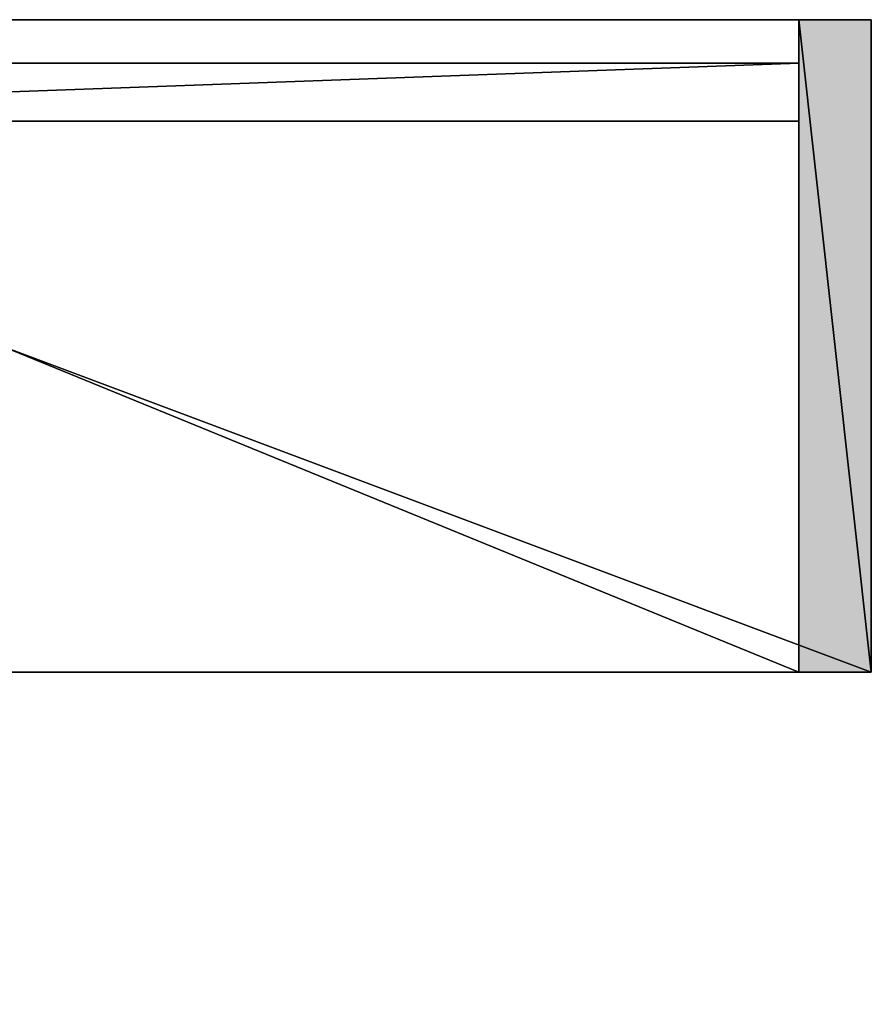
# Model space of a CAD drawing. Header units: inches. Extents: x 15 to 546804, y -66 to 267312.
# Tile 373 of 478: x 440722 to 441309, y 128784 to 129463. Entities that reach past the tile are written whole.
import ezdxf

# ---------------------------------------------------------------- set-up
doc = ezdxf.new("R2010")
doc.units = ezdxf.units.IN
doc.header["$MEASUREMENT"] = 0

msp = doc.modelspace()

# ---------------------------------------------------------------- hatches: boundary and pattern name
at = {"lineweight": 20}
h = msp.add_hatch(color=7, dxfattribs=at)
h.dxf.hatch_style = 1
h.paths.add_polyline_path([(441259.13, 129012.71), (441309.13, 129012.71), (441309.13, 129462.71), (441259.13, 129462.71)])

# ---------------------------------------------------------------- linework, layer by layer
at = {"color": 7}
for p, q in [((441309.13, 129462.71, 3000), (440109.13, 129462.71, 3000)), ((440159.13, 129462.71, 2950), (441259.13, 129462.71, 2950)), ((441259.13, 129462.71, 2950), (441259.13, 129462.71, 315.83)), ((441259.13, 129462.71, 315.83), (441309.13, 129462.71, 315.83)), ((441259.13, 129462.71, 315.83), (441259.13, 129012.71, 315.83)), ((441259.13, 129462.71, 2950), (441259.13, 129012.71, 2950)), ((441309.13, 129462.71, 315.83), (441309.13, 129012.71, 315.83)), ((441309.13, 129462.71, 3000), (441309.13, 129012.71, 3000)), ((441309.13, 129012.71, 3000), (440109.13, 129012.71, 3000)), ((440159.13, 129012.71, 2950), (441259.13, 129012.71, 2950)), ((441259.13, 129012.71, 315.83), (441309.13, 129012.71, 315.83)), ((441259.13, 129012.71, 2950), (441259.13, 129012.71, 315.83)), ((441309.13, 129012.71, 315.83), (441309.13, 129012.71, 3000))]:
    msp.add_line(p, q, dxfattribs=at)
at = {"color": 7, "lineweight": 20}
for p, q in [((441309.13, 129462.71, 3000), (441259.13, 129462.71, 3000)), ((441259.13, 129462.71, 3000), (441259.13, 129012.71, 3000)), ((441259.13, 129012.71, 3000), (441309.13, 129012.71, 3000))]:
    msp.add_line(p, q, dxfattribs=at)
for p, q in [((440159.13, 129432.71, 2950), (441259.13, 129432.71, 2950)), ((441259.13, 129432.71, 325.83), (440159.13, 129432.71, 325.83)), ((441259.13, 129432.71, 2950), (441259.13, 129432.71, 325.83)), ((441259.13, 129392.71, 2950), (441259.13, 129432.71, 2950)), ((441259.13, 129392.71, 325.83), (441259.13, 129432.71, 325.83)), ((440159.13, 129392.71, 2950), (441259.13, 129392.71, 2950)), ((441259.13, 129392.71, 325.83), (440159.13, 129392.71, 325.83)), ((441259.13, 129392.71, 2950), (441259.13, 129392.71, 325.83))]:
    msp.add_line(p, q)
at = {"color": 7, "invisible_edges": 2}
for points in [[(440159.13, 129432.71, 325.83), (441259.13, 129432.71, 325.83), (440159.13, 129392.71, 325.83)], [(441259.13, 129392.71, 325.83), (440159.13, 129392.71, 325.83), (441259.13, 129432.71, 325.83)]]:
    msp.add_3dface(points, dxfattribs=at)
at = {"color": 7, "lineweight": 20}
for points, invisible_edges in [([(437267.11, 121855.72, 300), (442517.1, 129105.71, 300), (437267.11, 107455.72, 300)], 3), ([(437267.11, 107455.72, 300), (442517.1, 129105.71, 300), (442517.1, 127254.31, 300)], 13)]:
    msp.add_3dface(points, dxfattribs=dict(at, invisible_edges=invisible_edges))

# ---------------------------------------------------------------- meshes
at = {"color": 7}
mesh = msp.add_polyface(dxfattribs=at)
corners = [(441309.13, 129462.71, 3000), (441259.13, 129462.71, 315.83), (441309.13, 129462.71, 315.83), (441259.13, 129462.71, 2950), (440159.13, 129462.71, 2950), (440109.13, 129462.71, 3000), (440109.13, 129462.71, 315.83), (440159.13, 129462.71, 315.83)]
mesh.append_faces([[corners[k] for k in face] for face in [(3, 0, 1), (4, 0, 3), (5, 4, 6)]], dxfattribs={"vtx0": -1, "vtx1": -1, "color": 7})
mesh.append_faces([[corners[k] for k in face] for face in [(2, 1, 0), (7, 6, 4)]], dxfattribs={"vtx1": -1, "color": 7})
mesh.append_faces([[corners[k] for k in face] for face in [(5, 0, 4)]], dxfattribs={"vtx1": -1, "vtx2": -1, "color": 7})
mesh = msp.add_polyface(dxfattribs=at)
corners = [(440109.13, 129462.71, 3000), (441309.13, 129012.71, 3000), (440109.13, 129012.71, 3000), (441309.13, 129462.71, 3000)]
mesh.append_faces([[corners[k] for k in face] for face in [(2, 1, 0), (3, 0, 1)]], dxfattribs={"vtx1": -1, "color": 7})
mesh = msp.add_polyface(dxfattribs=at)
corners = [(441259.13, 129012.71, 2950), (440159.13, 129462.71, 2950), (440159.13, 129012.71, 2950), (441259.13, 129462.71, 2950)]
mesh.append_faces([[corners[k] for k in face] for face in [(2, 1, 0), (3, 0, 1)]], dxfattribs={"vtx1": -1, "color": 7})
mesh = msp.add_polyface(dxfattribs=at)
corners = [(441309.13, 129012.71, 315.83), (441259.13, 129462.71, 315.83), (441259.13, 129012.71, 315.83), (441309.13, 129462.71, 315.83)]
mesh.append_faces([[corners[k] for k in face] for face in [(2, 1, 0), (3, 0, 1)]], dxfattribs={"vtx1": -1, "color": 7})
mesh = msp.add_polyface(dxfattribs=at)
corners = [(441259.13, 129012.71, 2950), (441259.13, 129462.71, 315.83), (441259.13, 129462.71, 2950), (441259.13, 129012.71, 315.83)]
mesh.append_faces([[corners[k] for k in face] for face in [(2, 1, 0), (3, 0, 1)]], dxfattribs={"vtx1": -1, "color": 7})
mesh = msp.add_polyface(dxfattribs=at)
corners = [(441309.13, 129012.71, 315.83), (441309.13, 129462.71, 3000), (441309.13, 129462.71, 315.83), (441309.13, 129012.71, 3000)]
mesh.append_faces([[corners[k] for k in face] for face in [(2, 1, 0), (3, 0, 1)]], dxfattribs={"vtx1": -1, "color": 7})
mesh = msp.add_polyface()
corners = [(441259.13, 129432.71, 2950), (440159.13, 129432.71, 325.83), (441259.13, 129432.71, 325.83), (440159.13, 129432.71, 2950)]
mesh.append_faces([[corners[k] for k in face] for face in [(2, 1, 0), (3, 0, 1)]], dxfattribs={"vtx1": -1})
mesh = msp.add_polyface()
corners = [(441259.13, 129432.71, 2950), (440159.13, 129392.71, 2950), (440159.13, 129432.71, 2950), (441259.13, 129392.71, 2950)]
mesh.append_faces([[corners[k] for k in face] for face in [(2, 1, 0), (3, 0, 1)]], dxfattribs={"vtx1": -1})
mesh = msp.add_polyface()
corners = [(441259.13, 129392.71, 325.83), (441259.13, 129432.71, 2950), (441259.13, 129432.71, 325.83), (441259.13, 129392.71, 2950)]
mesh.append_faces([[corners[k] for k in face] for face in [(2, 1, 0), (3, 0, 1)]], dxfattribs={"vtx1": -1})
mesh = msp.add_polyface()
corners = [(440159.13, 129392.71, 325.83), (441259.13, 129392.71, 2950), (441259.13, 129392.71, 325.83), (440159.13, 129392.71, 2950)]
mesh.append_faces([[corners[k] for k in face] for face in [(2, 1, 0), (3, 0, 1)]], dxfattribs={"vtx1": -1})
mesh = msp.add_polyface(dxfattribs=at)
corners = [(440109.13, 129012.71, 3000), (440159.13, 129012.71, 315.83), (440109.13, 129012.71, 315.83), (440159.13, 129012.71, 2950), (441259.13, 129012.71, 315.83), (441309.13, 129012.71, 3000), (441309.13, 129012.71, 315.83), (441259.13, 129012.71, 2950)]
mesh.append_faces([[corners[k] for k in face] for face in [(3, 0, 1), (0, 3, 5)]], dxfattribs={"vtx0": -1, "vtx1": -1, "color": 7})
mesh.append_faces([[corners[k] for k in face] for face in [(2, 1, 0), (6, 5, 4)]], dxfattribs={"vtx1": -1, "color": 7})
mesh.append_faces([[corners[k] for k in face] for face in [(7, 4, 5), (3, 7, 5)]], dxfattribs={"vtx1": -1, "vtx2": -1, "color": 7})

doc.saveas('drawing.dxf')
